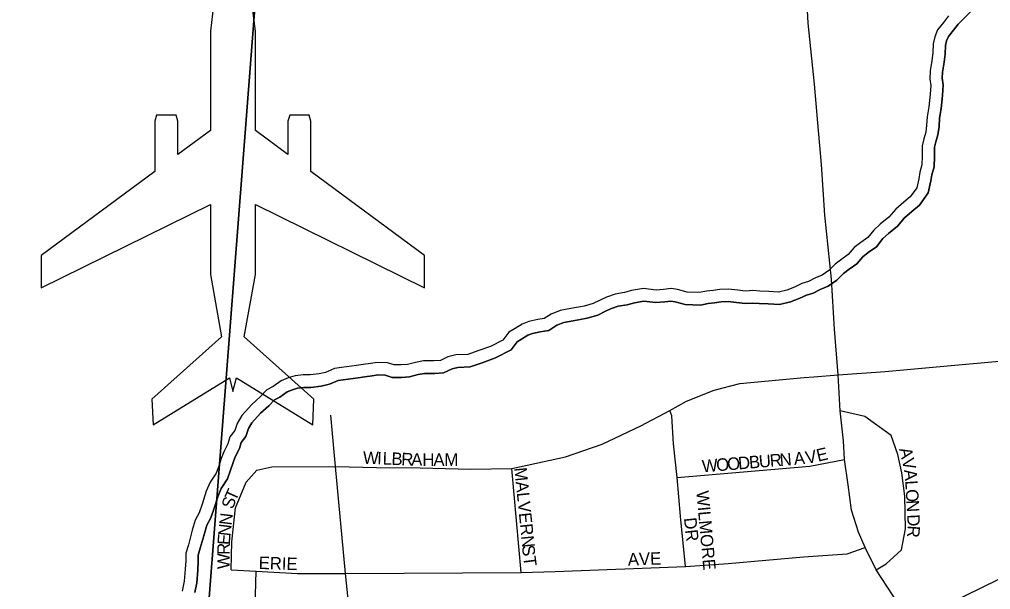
# Model space of a CAD drawing. Extents: x 1310247 to 1552180, y 377264 to 706493.
# Drawn here: x 1433944 to 1437839, y 561845 to 564132 of the extents above; entities that cross this region are included whole.
import ezdxf

# ---------------------------------------------------------------- set-up
doc = ezdxf.new("R2010")
doc.units = 0
for name, color, linetype in [('GM_X_Airport_Class_2', 7, 'Continuous'), ('GM_X_Airport_Location_Class_2', 7, 'Continuous'), ('GM_X_City_Street', 7, 'Continuous'), ('GM_X_City_Street_Text', 7, 'Continuous'), ('GM_X_Minor_River', 7, 'Continuous'), ('GM_X_Section', 7, 'Continuous'), ('GM_X_State_Route', 7, 'Continuous')]:
    doc.layers.add(name, color=color, linetype=linetype)

msp = doc.modelspace()

# ---------------------------------------------------------------- linework, layer by layer
at = {"layer": 'GM_X_Airport_Class_2'}
msp.add_lwpolyline([(1434723.1, 564190.1), (1434709.9, 564084.9), (1434709.9, 563687), (1434579.2, 563590.3), (1434579.2, 563723.8), (1434572.1, 563748.3), (1434494.4, 563748.3), (1434487.3, 563723.8), (1434487.3, 563522.4), (1434030.9, 563184.9), (1434030.9, 563055.4), (1434709.9, 563390), (1434709.9, 563108.2), (1434755, 562858.8), (1434475.6, 562608.2), (1434480, 562505), (1434786, 562694.7), (1434800.1, 562639.2), (1434814.2, 562694.7), (1435120.3, 562505), (1435124.7, 562608.2), (1434845.3, 562858.8), (1434890.3, 563108.2), (1434890.3, 563390), (1435569.3, 563055.4), (1435569.3, 563184.9), (1435112.9, 563522.4), (1435112.9, 563723.8), (1435105.9, 563748.3), (1435028.1, 563748.3), (1435021, 563723.8), (1435021, 563590.3), (1434890.3, 563687), (1434890.3, 563687), (1434890.3, 564084.9), (1434877.2, 564190.1)], dxfattribs=at)
at = {"layer": 'GM_X_Airport_Location_Class_2'}
msp.add_line((1434800.1, 563361.6), (1434800.1, 563361.6), dxfattribs=at)
at = {"layer": 'GM_X_City_Street'}
for points in [[(1437130.7, 562698.6), (1437228.1, 562706), (1437417, 562720.3), (1438138.1, 562785.5), (1438331.9, 562801.6), (1438612, 562810.9), (1438756.6, 562830), (1438868.3, 562855.8), (1438933.4, 562909.6), (1439064.8, 563078.2), (1439171.3, 563200.3), (1439253.2, 563284.2), (1439423.5, 563489.3), (1439752.6, 563865.2), (1440051.5, 564047.3), (1440282.1, 564179.6), (1440373.1, 564238.6)], [(1434895.9, 562323.8), (1434956.9, 562336.9), (1435211.7, 562338.4), (1435376.6, 562334), (1435550.9, 562332.5), (1435754.2, 562328.2), (1435919.7, 562331.1), (1436134.7, 562377.5), (1436281.3, 562428.4), (1436436.8, 562501), (1436552.9, 562563.4), (1436619.7, 562601.2), (1436730.1, 562644.7), (1436833.2, 562670.9), (1437091.7, 562695.6), (1437130.7, 562698.6)], [(1436615.4, 561936.6), (1436595.5, 562138.8), (1436582.9, 562293.7), (1436567.5, 562429), (1436561.3, 562542), (1436552.9, 562563.4)], [(1437380.9, 561923.9), (1437420.6, 561948), (1437482, 562004.4), (1437497.9, 562087.8), (1437495.5, 562219.1), (1437484, 562313.4), (1437468, 562386), (1437440.3, 562463.1), (1437334.8, 562539.2), (1437236.7, 562561.2)], [(1435275.4, 561508.9), (1435275.4, 561678), (1435251.6, 561909.4), (1435211.7, 562338.4), (1435192.5, 562544.6)], [(1436582.9, 562293.7), (1437113.9, 562340.4), (1437253.8, 562366.2)], [(1434792.8, 561923.5), (1434795.9, 562035.8), (1434810.2, 562172.8), (1434853.8, 562275.9), (1434895.9, 562323.8)], [(1435956.2, 561912.6), (1435919.7, 562331.1)], [(1434792.8, 561923.5), (1434893.3, 561917.9), (1435058.8, 561908.5), (1435251.6, 561909.4), (1435956.2, 561912.6), (1436092.6, 561917.5), (1436615.4, 561936.6), (1436786.4, 561949), (1437089, 561976), (1437264.4, 561988.4), (1437336, 562014)], [(1434882.4, 561538.1), (1434893.3, 561917.9)]]:
    msp.add_lwpolyline(points, dxfattribs=at)
at = {"layer": 'GM_X_Minor_River'}
for points in [[(1437802.6, 564207), (1437708.9, 564113.3), (1437690.6, 564089.5), (1437670.5, 564064.3), (1437663.1, 564047), (1437658.9, 564027.5), (1437657, 563993.4), (1437652.7, 563961.2), (1437646.9, 563920.9), (1437645.4, 563896.2), (1437649.4, 563870.3), (1437647, 563827.4), (1437640.7, 563775), (1437634.9, 563736.5), (1437632.9, 563702.6), (1437628.1, 563668.6), (1437619.6, 563640.9), (1437615.1, 563620.1), (1437615.1, 563581.9), (1437612.7, 563541.3), (1437604.1, 563509), (1437600.3, 563484), (1437589.7, 563436.2), (1437554, 563386.9), (1437523.6, 563361.1), (1437494.4, 563335.6), (1437465.9, 563302.9), (1437429.8, 563273.2), (1437407.6, 563252.7), (1437381.6, 563220.1), (1437348.6, 563196.6), (1437327.4, 563180.2), (1437302.5, 563151.2), (1437272.2, 563130.2), (1437249.7, 563112.9), (1437222.8, 563086), (1437188.4, 563062.2), (1437155.8, 563049.1), (1437127.9, 563034.1), (1437097.2, 563024.7)], [(1437100.5, 563025.7), (1437127.9, 563034.1), (1437155.8, 563049.1), (1437188.4, 563062.2), (1437222.8, 563086), (1437249.7, 563112.9), (1437272.2, 563130.2), (1437302.5, 563151.2), (1437327.4, 563180.2), (1437348.6, 563196.6), (1437381.6, 563220.1), (1437407.6, 563252.7), (1437429.8, 563273.2), (1437465.9, 563302.9), (1437494.4, 563335.6), (1437523.6, 563361.1), (1437554, 563386.9), (1437589.7, 563436.2), (1437600.3, 563484), (1437604.1, 563509), (1437612.7, 563541.3), (1437615.1, 563581.9), (1437615.1, 563620.1), (1437619.6, 563640.9), (1437628.1, 563668.6), (1437632.9, 563702.6), (1437634.9, 563736.5), (1437640.7, 563775), (1437647, 563827.4), (1437649.4, 563870.3), (1437645.4, 563896.2), (1437646.9, 563920.9), (1437652.7, 563961.2), (1437657, 563993.4), (1437658.9, 564027.5), (1437663.1, 564047), (1437670.5, 564064.3), (1437690.6, 564089.5), (1437708.9, 564113.3), (1437802.6, 564207)], [(1437671.3, 564146.3), (1437651.2, 564120.3), (1437627.2, 564090.2), (1437615.2, 564062.2), (1437609.2, 564034.2), (1437607.2, 563998.1), (1437603.2, 563968), (1437597.2, 563926), (1437595.2, 563893.9), (1437599.2, 563867.8), (1437597.2, 563831.8), (1437591.2, 563781.7), (1437585.1, 563741.6), (1437583.1, 563707.6), (1437579.1, 563679.5), (1437571.1, 563653.5), (1437565.1, 563625.4), (1437565.1, 563583.3), (1437563.1, 563549.3), (1437555.1, 563519.2), (1437551.1, 563493.2), (1437543.1, 563457.1), (1437517, 563421.1), (1437491, 563399), (1437459, 563371), (1437430.9, 563338.9), (1437396.9, 563310.9), (1437370.9, 563286.8), (1437346.8, 563256.8), (1437318.8, 563236.7), (1437292.8, 563216.7), (1437268.7, 563188.7), (1437242.7, 563170.6), (1437216.7, 563150.6), (1437190.6, 563124.5), (1437164.6, 563106.5), (1437134.6, 563094.5), (1437108.5, 563080.5), (1437082.5, 563072.4)], [(1437082.5, 563072.4), (1437052.5, 563058.4), (1437022.4, 563046.4), (1436988.4, 563038.4), (1436950.3, 563040.4), (1436914.3, 563042.4), (1436886.3, 563044.4), (1436856.2, 563042.4), (1436826.2, 563046.4), (1436788.1, 563050.4), (1436754.1, 563048.4), (1436726.1, 563044.4), (1436700, 563042.4), (1436672, 563036.4), (1436621.9, 563038.4), (1436583.9, 563048.4), (1436557.9, 563052.4), (1436527.8, 563048.4), (1436497.8, 563046.4), (1436447.7, 563052.4), (1436399.7, 563044.4), (1436371.6, 563036.4), (1436333.6, 563030.4), (1436299.5, 563018.3), (1436273.5, 563006.3), (1436245.5, 562992.3), (1436209.4, 562982.3), (1436155.4, 562972.3), (1436113.3, 562964.2), (1436077.3, 562950.2), (1436049.2, 562932.2), (1436023.2, 562928.2), (1435987.2, 562920.2), (1435961.1, 562910.2), (1435933.1, 562892.1), (1435907.1, 562878.1), (1435883, 562846), (1435833, 562820), (1435782.9, 562802), (1435742.9, 562787.9), (1435694.8, 562785.9), (1435662.8, 562777.9), (1435632.7, 562763.9), (1435606.7, 562761.9), (1435564.6, 562761.9), (1435532.6, 562755.9), (1435500.6, 562747.9), (1435474.5, 562745.9), (1435446.5, 562745.9), (1435420.5, 562753.9), (1435380.4, 562755.9), (1435352.4, 562751.9), (1435322.3, 562747.9), (1435296.3, 562743.8), (1435236.2, 562735.8), (1435208.2, 562731.8), (1435172.2, 562715.8), (1435146.1, 562709.8), (1435110.1, 562705.8), (1435082, 562705.8), (1435050, 562701.8), (1435022, 562693.8), (1434993.9, 562681.8), (1434961.9, 562659.7), (1434935.9, 562645.7), (1434909.8, 562617.6), (1434875.8, 562587.6), (1434835.7, 562543.5), (1434817.7, 562511.4), (1434807.7, 562483.4), (1434787.7, 562457.3), (1434779.7, 562429.3), (1434763.6, 562397.2), (1434753.6, 562371.2), (1434743.6, 562339.2), (1434733.6, 562311.1), (1434709.6, 562275), (1434693.5, 562239), (1434677.5, 562186.9), (1434665.5, 562152.8), (1434649.5, 562122.8), (1434637.5, 562082.7), (1434629.5, 562050.6), (1434621.5, 562024.6), (1434611.4, 561990.5), (1434611.4, 561960.5), (1434609.4, 561926.4), (1434605.4, 561878.3), (1434597.4, 561838.3)], [(1437103.7, 563027.2), (1437072.3, 563012.5), (1437037.5, 562998.6), (1436992.9, 562988.1), (1436947.6, 562990.5), (1436911.1, 562992.5), (1436886.1, 562994.3), (1436854.6, 562992.2), (1436820.3, 562996.8), (1436787, 563000.3), (1436759.1, 562998.6), (1436731.5, 562994.7), (1436707.2, 562992.8), (1436676.3, 562986.2), (1436614.5, 562988.6), (1436573.7, 562999.4), (1436557.4, 563001.9), (1436532.8, 562998.6), (1436496.4, 562996.2), (1436448.9, 563001.9), (1436410.7, 562995.5), (1436382.4, 562987.5), (1436345.9, 562981.7), (1436318.4, 562972), (1436295.2, 562961.3), (1436263.5, 562945.4), (1436220.7, 562933.5), (1436164.6, 562923.1), (1436127.2, 562916), (1436100.1, 562905.5), (1436067.3, 562884.4), (1436032.4, 562879), (1436001.6, 562872.2), (1435983.9, 562865.3), (1435958.5, 562849), (1435940.5, 562839.3), (1435916.2, 562806.9), (1435853.1, 562774.1), (1435799.6, 562754.9), (1435752.4, 562738.3), (1435702, 562736.2), (1435679.6, 562730.6), (1435645.6, 562714.8), (1435608.6, 562711.9), (1435569.3, 562711.9), (1435543.3, 562707), (1435508.6, 562698.3), (1435476.4, 562695.9), (1435439, 562695.9), (1435411.7, 562704.3), (1435382.7, 562705.7), (1435359.2, 562702.4), (1435329.5, 562698.4), (1435303.4, 562694.4), (1435243.1, 562686.3), (1435222.2, 562683.3), (1435188.1, 562668.2), (1435154.5, 562660.4), (1435112.9, 562655.8), (1435085.2, 562655.8), (1435060, 562652.7), (1435038.8, 562646.6), (1435018.2, 562637.8), (1434988, 562617), (1434966.9, 562605.6), (1434944.8, 562581.8), (1434910.9, 562551.9), (1434876.6, 562514.1), (1434863.4, 562490.7), (1434852.1, 562459.2), (1434833.1, 562434.5), (1434826.5, 562411.1), (1434809.5, 562377.1), (1434800.9, 562354.8), (1434791, 562323.3), (1434778.6, 562288.5), (1434753.5, 562250.8), (1434740.5, 562221.4), (1434725, 562171.2), (1434711.4, 562132.6), (1434696, 562103.6), (1434685.7, 562069.4), (1434677.6, 562037.2), (1434669.3, 562010.2), (1434661.4, 561983.3), (1434661.4, 561959), (1434659.3, 561922.9), (1434655, 561871.3), (1434647.4, 561833.3)], [(1434647.4, 561833.3), (1434655, 561871.3), (1434659.3, 561922.9), (1434661.4, 561959), (1434661.4, 561983.3), (1434669.3, 562010.2), (1434677.6, 562037.2), (1434685.7, 562069.4), (1434696, 562103.6), (1434711.4, 562132.6), (1434725, 562171.2), (1434740.5, 562221.4), (1434753.5, 562250.8), (1434778.6, 562288.5), (1434791, 562323.3), (1434800.9, 562354.8), (1434809.5, 562377.1), (1434826.5, 562411.1), (1434833.1, 562434.5), (1434852.1, 562459.2), (1434863.4, 562490.7), (1434876.6, 562514.1), (1434910.9, 562551.9), (1434944.8, 562581.8), (1434966.9, 562605.6), (1434988, 562617), (1435018.2, 562637.8), (1435038.8, 562646.6), (1435060, 562652.7), (1435085.2, 562655.8), (1435112.9, 562655.8), (1435154.5, 562660.4), (1435188.1, 562668.2), (1435222.2, 562683.3), (1435243.1, 562686.3), (1435303.4, 562694.4), (1435329.5, 562698.4), (1435359.2, 562702.4), (1435382.7, 562705.7), (1435411.7, 562704.3), (1435439, 562695.9), (1435476.4, 562695.9), (1435508.6, 562698.3), (1435543.3, 562707), (1435569.3, 562711.9), (1435608.6, 562711.9), (1435645.6, 562714.8), (1435679.6, 562730.6), (1435702, 562736.2), (1435752.4, 562738.3), (1435799.6, 562754.9), (1435853.1, 562774.1), (1435916.2, 562806.9), (1435940.5, 562839.3), (1435958.5, 562849), (1435983.9, 562865.3), (1436001.6, 562872.2), (1436032.4, 562879), (1436067.3, 562884.4), (1436100.1, 562905.5), (1436127.2, 562916), (1436164.6, 562923.1), (1436220.7, 562933.5), (1436263.5, 562945.4), (1436295.2, 562961.3), (1436318.4, 562972), (1436345.9, 562981.7), (1436382.4, 562987.5), (1436410.7, 562995.5), (1436448.9, 563001.9), (1436496.4, 562996.2), (1436532.8, 562998.6), (1436557.4, 563001.9), (1436573.7, 562999.4), (1436614.5, 562988.6), (1436676.3, 562986.2), (1436707.2, 562992.8), (1436731.5, 562994.7), (1436759.1, 562998.6), (1436787, 563000.3), (1436820.3, 562996.8), (1436854.6, 562992.2), (1436886.1, 562994.3), (1436911.1, 562992.5), (1436947.6, 562990.5), (1436992.9, 562988.1), (1437037.5, 562998.6), (1437072.3, 563012.5), (1437100.5, 563025.7)]]:
    msp.add_lwpolyline(points, dxfattribs=at)
at = {"layer": 'GM_X_Section'}
msp.add_lwpolyline([(1430373, 565010.6), (1434919.8, 564595), (1434512.7, 559324), (1431434.8, 559602)], dxfattribs=at)
msp.add_lwpolyline([(1434919.8, 564595), (1440313.1, 564091.4), (1440037.8, 558747.4), (1434512.7, 559324)], close=True, dxfattribs=at)
at = {"layer": 'GM_X_State_Route'}
for points in [[(1437514.1, 561715.8), (1437448.9, 561819.2), (1437380.9, 561923.9), (1437336, 562014), (1437309.7, 562075.4), (1437282, 562163.8), (1437268.5, 562264.4), (1437253.8, 562366.2), (1437248.9, 562441), (1437236.7, 562561.2), (1437228.1, 562706), (1437213.4, 562890), (1437201.1, 563089.9), (1437174.1, 563347.5), (1437160.6, 563549.8), (1437147.1, 563717.9), (1437133.6, 563872.4), (1437107.9, 564117.7), (1437099.3, 564272.3), (1437092.6, 564361.5)], [(1437514.1, 561715.8), (1437616.9, 561757.9), (1437735.9, 561819.2), (1437869.6, 561885.4), (1437995.9, 561951.7), (1438217.9, 562065.7), (1438410.2, 562159.6), (1438548.3, 562244.6), (1438652, 562312.4), (1438741.4, 562370.4), (1438812.9, 562428.9), (1438898.6, 562497.1), (1438986.5, 562575.3), (1439078.7, 562665.3), (1439175, 562761.3), (1439257.3, 562857.7), (1439290.9, 562894.9)]]:
    msp.add_lwpolyline(points, dxfattribs=at)

# ---------------------------------------------------------------- texts
at = {"layer": 'GM_X_City_Street_Text'}
for s, rotation, p in [('W', 357.8139, (1435321.1, 562349.8)), ('I', 357.8101, (1435378.2, 562347.6)), ('L', 357.8137, (1435400.2, 562346.8)), ('B', 357.8074, (1435435.4, 562345.4)), ('A', 4.6897, (1437052.3, 562344.8)), ('V', 10.2287, (1437101.4, 562349.1)), ('E', 13.1739, (1437147.4, 562357.5)), ('A', 283.2305, (1437472.6, 562408.6)), ('R', 357.7895, (1435474.9, 562343.9)), ('A', 358.4277, (1435515.1, 562342.4)), ('H', 359.8183, (1435560.4, 562341.1)), ('A', 359.9929, (1435604.6, 562341)), ('M', 359.9957, (1435648.6, 562341)), ('W', 4.6959, (1436683.9, 562314.6)), ('O', 4.6829, (1436740.9, 562319.3)), ('O', 4.6897, (1436784.8, 562322.9)), ('D', 4.6829, (1436828.6, 562326.5)), ('B', 4.6853, (1436872.5, 562330.1)), ('U', 4.6897, (1436912, 562333.3)), ('R', 4.692, (1436955.8, 562336.9)), ('N', 4.6829, (1436995.3, 562340.1)), ('V', 282.5679, (1437482.7, 562365.9)), ('MALVERN', 275.8773, (1435928.5, 562332.5)), ('A', 276.263, (1437492, 562324.4)), ('L', 273.4315, (1437496.8, 562281.3)), ('T', 65.7324, (1434811.1, 562196.6)), ('WILMORE', 275.1931, (1436658.9, 562238.8)), ('O', 273.2696, (1437498.9, 562246.2)), ('S', 71.12, (1434800.2, 562164.5)), ('N', 273.2688, (1437501.4, 562202.3)), ('N', 83.4172, (1434795, 562100.9)), ('DR', 276.0123, (1436609.4, 562131.4)), ('D', 272.8864, (1437504.6, 562145.3)), ('N', 83.5934, (1434790.1, 562057.2)), ('R', 265.9282, (1437506.9, 562102.9)), ('E', 86.3504, (1434788, 562022.7)), ('R', 89.7328, (1434787.8, 561983.9)), ('ST', 277.12, (1435959.2, 562020.4)), ('W', 89.9159, (1434787.7, 561926.8)), ('ERIE', 358.1534, (1434903, 561927.4)), ('AVE', 1.9738, (1436385.2, 561940.6))]:
    msp.add_text(s, height=50, rotation=rotation, dxfattribs=at).set_placement(p)

doc.saveas('drawing.dxf')
